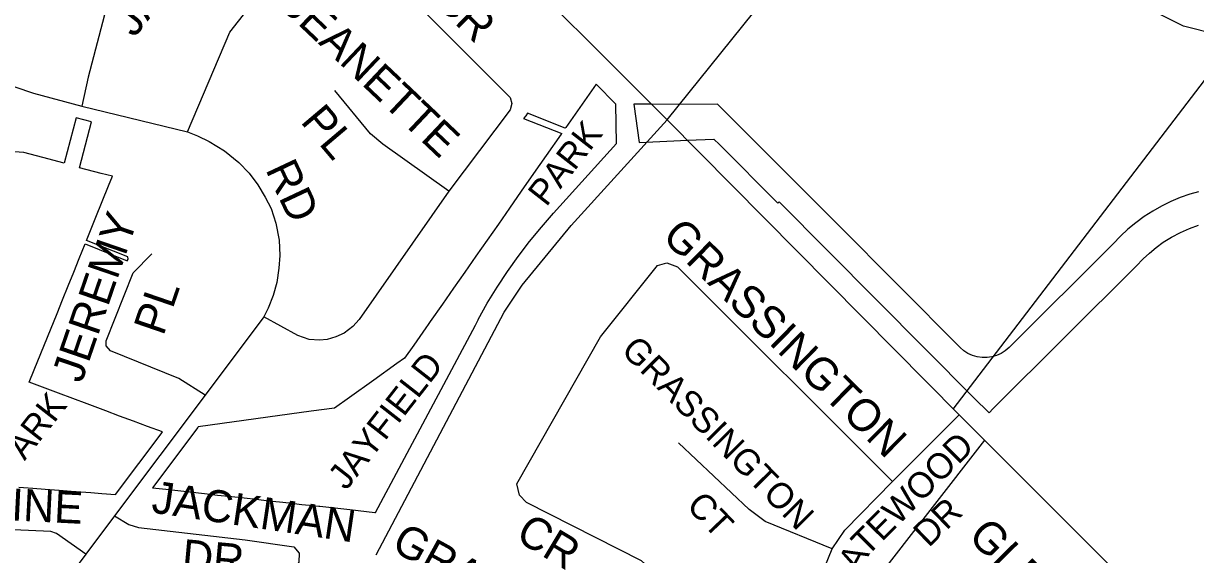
# Model space of a CAD drawing. Extents: x 586326 to 623965, y 4819854 to 4857850.
# Drawn here: x 602544 to 603459, y 4843915 to 4844329 of the extents above; entities that cross this region are included whole.
import ezdxf

# ---------------------------------------------------------------- set-up
doc = ezdxf.new("R2010")
doc.units = 0
for name, color, linetype in [('Lots_Concessions', 7, 'Continuous'), ('Major Rds and Hwys', 7, 'Continuous'), ('Minor Rd Lbls', 7, 'Continuous'), ('Minor Rds', 7, 'Continuous'), ('Park Lbls', 7, 'Continuous'), ('Park Outlines', 7, 'Continuous')]:
    doc.layers.add(name, color=color, linetype=linetype)

msp = doc.modelspace()

# ---------------------------------------------------------------- linework, layer by layer
at = {"layer": 'Lots_Concessions'}
for p, q in [((603269.52, 4844028.08), (603679.13, 4844563.51)), ((602449.93, 4842920.49), (603294.24, 4844004.08))]:
    msp.add_line(p, q, dxfattribs=at)
at = {"layer": 'Major Rds and Hwys'}
for points in [[(603046.31, 4844253.81), (602759.59, 4844539.78)], [(603046.31, 4844253.81), (603239.67, 4844493.83)], [(602819.3, 4843914.63), (602919.11, 4844103.83), (602933.01, 4844124.86), (602971.25, 4844171.32), (603046.31, 4844253.81)], [(603274.09, 4844023.73), (603046.31, 4844253.81)], [(603656.91, 4843641.68), (603284.75, 4844013.09), (603274.09, 4844023.73)]]:
    msp.add_lwpolyline(points, dxfattribs=at)
at = {"layer": 'Minor Rds'}
for points in [[(603812.47, 4844448.76), (603712.52, 4844350.47), (603693.36, 4844335.06), (603564.68, 4844308.41), (603501.79, 4844313.4), (603449.31, 4844326.73), (603410.58, 4844345.89), (603379.35, 4844366.71), (603239.67, 4844493.83)], [(602671.91, 4844244.24), (602704.87, 4844322.03), (602722.44, 4844344.15), (602769, 4844403.86), (602774.11, 4844410.1), (602777.76, 4844411.97), (602781.88, 4844411.06), (602786.3, 4844408.18), (602791.35, 4844403.49), (602923.81, 4844271.03), (602925.04, 4844266.41), (602923.81, 4844261.46), (602875.8, 4844198.08)], [(602610.84, 4844346.51), (602608.55, 4844340.48), (602594.38, 4844287), (602589.36, 4844264.45)], [(602521.85, 4844285.79), (602537.08, 4844279.31), (602551.66, 4844274.41), (602589.36, 4844264.45)], [(602875.8, 4844198.08), (602824.39, 4844234.8), (602814.7, 4844242.7), (602786.83, 4844276.57)], [(602589.36, 4844264.45), (602671.91, 4844244.24)], [(602671.91, 4844244.24), (602679.79, 4844241.2), (602688.72, 4844236.87), (602700.73, 4844229.56), (602712.11, 4844220.5), (602719.98, 4844212.22), (602726.86, 4844203.05), (602732.55, 4844193.54), (602737.25, 4844184.69), (602740.81, 4844173.04), (602743.5, 4844160.02), (602743.96, 4844147.91), (602743.3, 4844138.07), (602741.64, 4844126.82), (602738.87, 4844116.79), (602734.77, 4844106.98), (602731.55, 4844100.06)], [(602875.8, 4844198.08), (602805.9, 4844098), (602800.89, 4844092.62), (602794.22, 4844087.47), (602787.59, 4844084.59), (602781, 4844082.49), (602774.95, 4844082), (602766.91, 4844082.57), (602758.01, 4844085.61), (602731.55, 4844100.06)], [(602685.69, 4844039.04), (602665.26, 4844052.06), (602611.81, 4844073.5), (602608.37, 4844077.44), (602608.36, 4844081.54), (602629.42, 4844134.37), (602644.09, 4844149.14)], [(603066.22, 4843843.04), (603056.94, 4843872), (603044.86, 4843893.09), (603026.2, 4843909.81), (602936.4, 4843955.27), (602930.96, 4843961.21), (602928.97, 4843970.06), (602994.25, 4844084.6), (603038.74, 4844140.17), (603045.9, 4844142.15), (603054.31, 4844139.18), (603222.02, 4843971.67)], [(602731.55, 4844100.06), (602685.69, 4844039.04)], [(602685.69, 4844039.04), (602614.87, 4843944.87)], [(603222.02, 4843971.67), (603274.09, 4844023.73)], [(603174.94, 4843919.22), (603122.87, 4843940.66), (603110.24, 4843949.85), (603055.13, 4844001.85)], [(603174.94, 4843919.22), (603184.89, 4843933.77), (603222.02, 4843971.67)], [(602614.87, 4843944.87), (602592.67, 4843915.01)], [(602614.87, 4843944.87), (602626.04, 4843938.2), (602633.61, 4843936), (602716.9, 4843926.4), (602754.96, 4843920.91), (602759.18, 4843915.81), (602758.92, 4843908.8), (602728.57, 4843858.74)], [(602592.67, 4843915.01), (602569.7, 4843931.09), (602565.36, 4843932.65), (602536.01, 4843934.15)], [(602592.67, 4843915.01), (602552.93, 4843861.83), (602535.48, 4843841.23), (602518.87, 4843823.24), (602508.58, 4843813.52), (602499.4, 4843805.29), (602481.91, 4843791.35)], [(603142.98, 4843840.79), (603174.94, 4843919.22)]]:
    msp.add_lwpolyline(points, dxfattribs=at)
at = {"layer": 'Park Outlines'}
msp.add_lwpolyline([(602966.75, 4844247.11), (602937.17, 4844258.97), (602935.87, 4844256.82), (602934.29, 4844254.87), (602963.98, 4844243.15), (602963.5, 4844242.47), (602951.98, 4844225.99), (602942.02, 4844211.76), (602932.42, 4844198.03), (602923.16, 4844184.79), (602914.53, 4844172.45), (602905.79, 4844159.97), (602897.06, 4844147.48), (602888.33, 4844135), (602879.6, 4844122.51), (602870.86, 4844110.03), (602861.43, 4844096.55), (602859.69, 4844094.05), (602857.94, 4844091.55), (602848.51, 4844078.07), (602841.36, 4844067.84), (602835.42, 4844063.62), (602817.25, 4844050.71), (602798.38, 4844037.3), (602786.66, 4844028.97), (602768.55, 4844026.46), (602734.75, 4844021.78), (602680.36, 4844014.25), (602680.1, 4844013.91), (602644.73, 4843966.78), (602654.95, 4843965.66), (602664.34, 4843964.62), (602673.88, 4843963.57), (602685.08, 4843962.34), (602695.38, 4843961.2), (602706.59, 4843959.97), (602716.28, 4843958.9), (602725.67, 4843957.86), (602735.21, 4843956.81), (602743.69, 4843955.88), (602751.41, 4843955.03), (602761.25, 4843953.94), (602770.14, 4843952.96), (602770.99, 4843952.87), (602774.37, 4843952.49), (602775.21, 4843952.4), (602798.6, 4843949.82), (602818.24, 4843947.66), (602818.56, 4843947.62), (602896.61, 4844093.69), (602899.08, 4844098.24), (602898.68, 4844098.14), (602905.9, 4844110.8), (602913.54, 4844123.21), (602921.59, 4844135.35), (602930.04, 4844147.22), (602938.89, 4844158.8), (602948.11, 4844170.08), (602957.7, 4844181.05), (603006.84, 4844235.36), (603006.11, 4844266.03), (602990.75, 4844281.43), (602985.43, 4844273.82), (602967.09, 4844247.6)], close=True, dxfattribs=at)
for points in [[(603460.86, 4844197.54), (603454.25, 4844195.65), (603446.71, 4844193.04), (603439.33, 4844189.98), (603432.16, 4844186.48), (603425.2, 4844182.56), (603418.5, 4844178.22), (603412.06, 4844173.49), (603405.92, 4844168.39), (603400.1, 4844162.92), (603394.3, 4844157.13), (603313.09, 4844076.16), (603310.18, 4844073.64), (603306.94, 4844071.56), (603303.43, 4844069.97), (603299.73, 4844068.89), (603295.92, 4844068.34), (603292.07, 4844068.35), (603288.26, 4844068.9), (603284.57, 4844069.99), (603281.07, 4844071.6), (603277.83, 4844073.68), (603274.92, 4844076.21), (603178.61, 4844172.8), (603146.33, 4844205.17), (603135.69, 4844215.84), (603085.96, 4844265.72), (603085.64, 4844266.04), (603055.89, 4844265.71), (603034.05, 4844266.03), (603020.23, 4844265.88), (603024.45, 4844236.05), (603062.16, 4844237.8), (603082.82, 4844238.71), (603087.16, 4844234.35), (603132.74, 4844188.64), (603133.38, 4844189.42), (603133.57, 4844189.65), (603285.75, 4844037.04), (603297.47, 4844025.28), (603300.79, 4844028.6), (603412.2, 4844139.69), (603417.75, 4844145.22), (603422.73, 4844149.88), (603427.99, 4844154.22), (603433.51, 4844158.21), (603440.02, 4844162.28), (603446.8, 4844165.88), (603453.82, 4844168.99), (603461.05, 4844171.59)], [(602540.24, 4843967.27), (602551.18, 4843966.46), (602560.9, 4843965.74), (602571.69, 4843964.94), (602581.11, 4843964.25), (602596.61, 4843963.1), (602605.12, 4843962.47), (602615.75, 4843961.68), (602652.04, 4844010.03), (602652.3, 4844010.37), (602640.71, 4844014.69), (602629.84, 4844018.74), (602618.97, 4844022.79), (602608.11, 4844026.84), (602593.63, 4844032.24), (602571.33, 4844040.55), (602548.45, 4844049.07), (602552.37, 4844058.75), (602562.71, 4844084.35), (602570.11, 4844102.66), (602574.46, 4844113.41), (602578.8, 4844124.17), (602583.15, 4844134.92), (602587.49, 4844145.67), (602592.06, 4844156.98), (602624.97, 4844143.68), (602625.56, 4844145.15), (602625.27, 4844146.79), (602593.19, 4844159.76), (602600.49, 4844177.83), (602610.36, 4844202.26), (602613.36, 4844209.68), (602604.47, 4844211.99), (602587.67, 4844216.38), (602597.03, 4844252.1), (602585.06, 4844255.24), (602575.79, 4844219.87), (602558.99, 4844224.27), (602544.25, 4844228.13), (602525.64, 4844229.5)]]:
    msp.add_lwpolyline(points, dxfattribs=at)

# ---------------------------------------------------------------- texts
at = {"layer": 'Minor Rd Lbls'}
for s, height, rotation, p in [('JARDINE ST', 25.002, 52.12503, (602630.47, 4844317.1)), ('JILL CR', 24.996, 315.22296, (602811.22, 4844397.33)), ('JEANETTE', 25.002, 316.58149, (602745.09, 4844340.29)), ('PL', 25.002, 310.23638, (602759.47, 4844252.1)), ('RD', 25.002, 295.20114, (602732.47, 4844215.1)), ('JEREMY', 25.002, 71.02961, (602589.22, 4844047.63)), ('GRASSINGTON', 25.002, 315.5582, (603041.34, 4844161.54)), ('PL', 25.002, 71.02961, (602653.03, 4844084.61)), ('GRASSINGTON', 19.992, 314.65897, (603009.47, 4844073.1)), ('TEWOOD', 19.998, 45.1557, (603202.26, 4843912.7)), ('JOSEPHINE', 24.996, 357.15788, (602400.47, 4843948.1)), ('JACKMAN', 25.002, 351.55347, (602643.08, 4843947.7)), ('CT', 19.998, 313.60284, (603060.47, 4843952.1)), ('DR', 19.998, 43.98772, (603250.35, 4843919.71)), ('CR', 25.002, 329.02279, (602926.84, 4843926.72)), ('GRAYMAR', 25.002, 331.2659, (602829.92, 4843918.76)), ('GLENFIELD', 25.002, 314.63967, (603280.2, 4843928.14)), ('DR', 25.002, 354.80205, (602666.8, 4843902.01)), ('GA', 19.998, 62.12722, (603186.7, 4843881.54))]:
    msp.add_text(s, height=height, rotation=rotation, dxfattribs=at).set_placement(p)
at = {"layer": 'Park Lbls'}
for s, p in [('PARK', (602951.94, 4844185.26)), ('JAYFIELD', (602795.81, 4843964.2)), ('PARK', (602533.86, 4843973.43))]:
    msp.add_text(s, height=19.992, rotation=52.00002, dxfattribs=at).set_placement(p)

doc.saveas('drawing.dxf')
